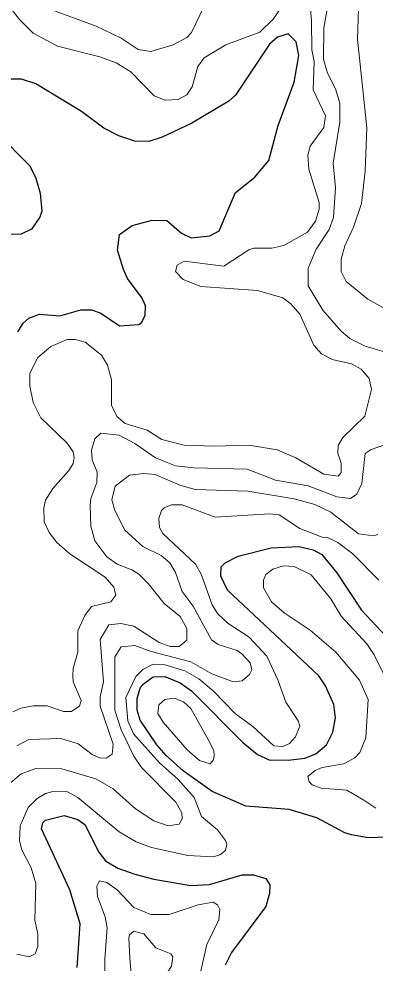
# Model space of a CAD drawing. Extents: x 577 to 602.9, y 7483.8 to 7511.6.
# Drawn here: x 599.599 to 600.307, y 7489.202 to 7491.079 of the extents above; entities that cross this region are included whole.
import ezdxf

# ---------------------------------------------------------------- set-up
doc = ezdxf.new("R2010")
doc.units = 0
doc.header["$LTSCALE"] = 0.032
doc.layers.add('1', color=7, linetype='Continuous', lineweight=25)
doc.layers.add('2', color=7, linetype='Continuous', lineweight=13)

msp = doc.modelspace()

# ---------------------------------------------------------------- linework, layer by layer
at = {"layer": '1'}
for points in [[(599.7216, 7490.5006), (599.7439, 7490.5006), (599.7614, 7490.4942), (599.7987, 7490.4688), (599.8369, 7490.4712), (599.8433, 7490.476), (599.8496, 7490.4903), (599.8504, 7490.5086), (599.8441, 7490.5237), (599.8147, 7490.5626), (599.8067, 7490.5809), (599.7948, 7490.6191), (599.7987, 7490.6501), (599.8242, 7490.6684), (599.864, 7490.6787), (599.8926, 7490.6779), (599.922, 7490.6533), (599.9411, 7490.6437), (599.9785, 7490.6477), (599.9967, 7490.658), (600.0293, 7490.7336), (600.0675, 7490.7646), (600.0953, 7490.7972), (600.1144, 7490.8672), (600.1462, 7490.9531), (600.155, 7491.0063), (600.1502, 7491.0334), (600.1343, 7491.0493), (600.1128, 7491.0429), (600.0969, 7491.0286), (600.0293, 7490.9276), (600.0158, 7490.9157), (599.9427, 7490.8719), (599.8838, 7490.8441), (599.8568, 7490.8354), (599.829, 7490.8362), (599.7972, 7490.8465), (599.7677, 7490.8616), (599.7232, 7490.895), (599.6326, 7490.9499), (599.6039, 7490.9594), (599.5737, 7490.9594)], [(599.5562, 7490.8513), (599.6198, 7490.7877), (599.6318, 7490.7646), (599.6413, 7490.7328), (599.6445, 7490.697), (599.6405, 7490.6851), (599.6238, 7490.6612), (599.6031, 7490.6509), (599.5825, 7490.6501)], [(599.5968, 7490.4569), (599.6071, 7490.4744), (599.6182, 7490.4839), (599.6397, 7490.4919), (599.6803, 7490.4887), (599.7216, 7490.5006)], [(600.3315, 7489.4518), (600.2933, 7489.451), (600.2599, 7489.4565), (600.2464, 7489.4605), (600.1908, 7489.4907), (600.1359, 7489.5074), (600.05, 7489.5138), (599.9832, 7489.5432), (599.9252, 7489.5838), (599.8918, 7489.6148), (599.8727, 7489.6354), (599.8401, 7489.6848), (599.8337, 7489.7046), (599.8337, 7489.7277), (599.8401, 7489.7484), (599.8457, 7489.7563), (599.8655, 7489.7706), (599.8886, 7489.7714), (599.9196, 7489.7587), (599.9419, 7489.7428), (600.0437, 7489.6402), (600.0731, 7489.6164), (600.0961, 7489.606), (600.1343, 7489.6052), (600.1669, 7489.6092), (600.1892, 7489.618), (600.2099, 7489.6354), (600.2226, 7489.6609), (600.2281, 7489.6895), (600.225, 7489.7158), (600.2083, 7489.7531), (600.1947, 7489.773), (600.1079, 7489.8546), (600.0134, 7489.9432), (599.9999, 7489.971), (600.0007, 7489.9893), (600.0087, 7489.9973), (600.0349, 7490.0108), (600.1001, 7490.0275), (600.155, 7490.0299), (600.1836, 7490.0235), (600.2011, 7490.014), (600.2305, 7489.9774), (600.2798, 7489.9034), (600.3395, 7489.8398)], [(599.7145, 7489.1933), (599.7208, 7489.28), (599.7001, 7489.3476), (599.6437, 7489.4685), (599.6461, 7489.4804), (599.6516, 7489.486), (599.689, 7489.4955), (599.716, 7489.4875), (599.7296, 7489.4772), (599.7574, 7489.4223), (599.7709, 7489.4048), (599.7956, 7489.3905), (599.829, 7489.3786), (599.8671, 7489.3683), (599.9403, 7489.3563), (599.9777, 7489.3579), (600.0429, 7489.377), (600.0651, 7489.377), (600.0898, 7489.3699), (600.0977, 7489.3571), (600.0969, 7489.3404), (600.0898, 7489.3142), (600.0214, 7489.2228), (600.0087, 7489.1973)]]:
    msp.add_lwpolyline(points, dxfattribs=at)
at = {"layer": '2'}
for points in [[(599.7741, 7491.198), (599.8019, 7491.1797), (599.8409, 7491.1606), (599.8624, 7491.1566), (599.9379, 7491.1566), (599.953, 7491.1511), (599.9681, 7491.1328), (599.9673, 7491.1041), (599.9419, 7491.0517), (599.9323, 7491.0421), (599.9053, 7491.0278), (599.8608, 7491.0143), (599.8361, 7491.0183), (599.8019, 7491.0405), (599.7526, 7491.0644), (599.6548, 7491.1002), (599.6222, 7491.1256), (599.6015, 7491.1574), (599.5904, 7491.2075), (599.6063, 7491.2242), (599.6357, 7491.2393), (599.6636, 7491.2409), (599.7113, 7491.2298), (599.7542, 7491.2115)], [(599.9872, 7489.6148), (599.9856, 7489.606), (599.9793, 7489.5981), (599.9578, 7489.6044), (599.9331, 7489.6259), (599.8854, 7489.6808), (599.8751, 7489.6983), (599.8767, 7489.715), (599.8886, 7489.7261), (599.9077, 7489.7285), (599.926, 7489.7213), (599.9403, 7489.7078), (599.9753, 7489.6466), (599.9864, 7489.6243)], [(599.8194, 7489.2124), (599.821, 7489.1878), (599.8154, 7489.1416), (599.8202, 7489.1162), (599.8536, 7489.0717), (599.8632, 7489.0637), (599.8767, 7489.0597), (599.8997, 7489.0677), (599.914, 7489.0955), (599.9077, 7489.1178), (599.8878, 7489.1297), (599.8783, 7489.1448), (599.883, 7489.1655), (599.9021, 7489.1957), (599.9045, 7489.214), (599.9005, 7489.2204), (599.8711, 7489.2323), (599.8473, 7489.2601), (599.8274, 7489.2649), (599.8186, 7489.2577), (599.817, 7489.2514)]]:
    msp.add_lwpolyline(points, close=True, dxfattribs=at)
for points in [[(600.147, 7491.1415), (600.1041, 7491.0787), (600.0779, 7491.0525), (600.0103, 7491.0278), (599.9673, 7491.0016), (599.9546, 7490.9841), (599.9435, 7490.9443), (599.9323, 7490.9284), (599.9156, 7490.9189), (599.8894, 7490.9173), (599.8679, 7490.926), (599.821, 7490.9737), (599.7924, 7490.992), (599.7598, 7491.0039), (599.6755, 7491.0246), (599.627, 7491.0509), (599.6007, 7491.0771), (599.565, 7491.1232)], [(599.5864, 7489.7014), (599.6023, 7489.7086), (599.627, 7489.7134), (599.6548, 7489.7134), (599.6874, 7489.7022), (599.7025, 7489.7022), (599.7192, 7489.7126), (599.7224, 7489.7237), (599.7065, 7489.7611), (599.7057, 7489.773), (599.7065, 7489.7873), (599.716, 7489.8199), (599.716, 7489.8621), (599.7296, 7489.8931), (599.7431, 7489.9106), (599.7813, 7489.9201), (599.7916, 7489.9336), (599.7876, 7489.9495), (599.7701, 7489.9694), (599.7001, 7490.0155), (599.6739, 7490.0378), (599.6588, 7490.0577), (599.6493, 7490.0792), (599.6485, 7490.107), (599.6516, 7490.1221), (599.666, 7490.1452), (599.6978, 7490.1809), (599.7065, 7490.1953), (599.7089, 7490.2072), (599.7065, 7490.2183), (599.6946, 7490.2358), (599.6421, 7490.2859), (599.627, 7490.3161), (599.6206, 7490.3487), (599.6206, 7490.375), (599.6365, 7490.406), (599.662, 7490.4274), (599.6946, 7490.4418), (599.7105, 7490.4418), (599.7304, 7490.4362), (599.763, 7490.4107), (599.7749, 7490.3909), (599.7828, 7490.3614), (599.7828, 7490.3113), (599.7932, 7490.2883), (599.8099, 7490.2748), (599.8536, 7490.2613), (599.883, 7490.243), (599.9276, 7490.2318), (599.988, 7490.2294), (600.0564, 7490.2318), (600.112, 7490.2223), (600.1494, 7490.2064), (600.2051, 7490.1738), (600.2337, 7490.1698), (600.2393, 7490.177), (600.2393, 7490.196), (600.2329, 7490.2159), (600.2337, 7490.231), (600.2425, 7490.2469), (600.2862, 7490.2891), (600.2997, 7490.3424), (600.2949, 7490.3638), (600.279, 7490.3829), (600.2599, 7490.3933), (600.2218, 7490.402), (600.2003, 7490.4131), (600.1852, 7490.4306), (600.1574, 7490.4919), (600.1391, 7490.5125), (600.1232, 7490.5245), (600.0731, 7490.5388), (599.9602, 7490.5467), (599.9252, 7490.561), (599.9101, 7490.5769), (599.9133, 7490.5897), (599.9276, 7490.5976), (600.0063, 7490.5873), (600.0556, 7490.6199), (600.0659, 7490.6231), (600.1017, 7490.6231), (600.1256, 7490.6286), (600.1725, 7490.6549), (600.1884, 7490.6771), (600.1955, 7490.701), (600.1955, 7490.7137), (600.1749, 7490.7805), (600.1733, 7490.8083), (600.178, 7490.8258), (600.2051, 7490.8632), (600.2083, 7490.8863), (600.1836, 7490.9379), (600.186, 7490.9944), (600.1812, 7491.0175), (600.1804, 7491.0747), (600.1773, 7491.1153)], [(600.2162, 7491.1248), (600.2051, 7491.0612), (600.2043, 7490.9992), (600.2122, 7490.9713), (600.2281, 7490.9403), (600.2369, 7490.9117), (600.2369, 7490.8735), (600.2234, 7490.7924), (600.2281, 7490.7431), (600.2242, 7490.6843), (600.2154, 7490.6604), (600.19, 7490.6215), (600.1741, 7490.5833), (600.1741, 7490.5483), (600.2027, 7490.4998), (600.2393, 7490.4585), (600.2568, 7490.4433), (600.287, 7490.4282), (600.3275, 7490.4163), (600.3641, 7490.4139), (600.3983, 7490.4203), (600.4269, 7490.433)], [(600.322, 7490.5054), (600.2926, 7490.5221), (600.2496, 7490.5571), (600.2393, 7490.5769), (600.2393, 7490.6016), (600.2464, 7490.6278), (600.2639, 7490.6652), (600.2798, 7490.7121), (600.287, 7490.7765), (600.2902, 7490.8624), (600.2719, 7491.0389), (600.2743, 7491.1192)], [(599.6182, 7489.6466), (599.6819, 7489.6482), (599.7168, 7489.6378), (599.7447, 7489.6164), (599.759, 7489.61), (599.7725, 7489.6092), (599.7844, 7489.6172), (599.786, 7489.637), (599.7606, 7489.7126), (599.7606, 7489.7309), (599.7669, 7489.7611), (599.7606, 7489.8454), (599.7773, 7489.874), (599.8011, 7489.8772), (599.8274, 7489.8716), (599.8775, 7489.839), (599.8997, 7489.8311), (599.9172, 7489.8311), (599.9323, 7489.8438), (599.9323, 7489.8668), (599.9196, 7489.8907), (599.8878, 7489.9169), (599.856, 7489.9567), (599.8369, 7489.975), (599.8234, 7489.9837), (599.794, 7489.9949), (599.7733, 7490.0092), (599.7494, 7490.041), (599.7415, 7490.0704), (599.7407, 7490.1118), (599.7415, 7490.1253), (599.7534, 7490.1571), (599.7542, 7490.1778), (599.7447, 7490.2024), (599.7431, 7490.2215), (599.7494, 7490.2438), (599.7614, 7490.2557), (599.798, 7490.2517), (599.829, 7490.235), (599.8703, 7490.2064), (599.9101, 7490.1905), (599.9474, 7490.1865), (600.0524, 7490.1841), (600.1089, 7490.1619), (600.1741, 7490.1507), (600.2305, 7490.1285), (600.2576, 7490.1253), (600.2703, 7490.134), (600.2806, 7490.1555), (600.287, 7490.2151), (600.2989, 7490.2231), (600.3466, 7490.2398)], [(600.3124, 7490.0537), (600.3037, 7490.0513), (600.2735, 7490.0553), (600.2186, 7490.0982), (600.1868, 7490.1134), (600.1462, 7490.1245), (600.054, 7490.1404), (599.949, 7490.1436), (599.9188, 7490.1523), (599.8695, 7490.173), (599.8473, 7490.1754), (599.8186, 7490.1722), (599.79, 7490.1499), (599.7836, 7490.1229), (599.7892, 7490.1014), (599.8091, 7490.0625), (599.8449, 7490.0299), (599.8814, 7490.0124), (599.8989, 7489.9973), (599.9101, 7489.9782), (599.9236, 7489.9408), (599.9451, 7489.9114), (599.9816, 7489.8446), (599.9952, 7489.835), (600.0325, 7489.8231), (600.0421, 7489.8167), (600.0588, 7489.7985), (600.0619, 7489.7849), (600.0572, 7489.7754), (600.0429, 7489.7627), (600.0246, 7489.7611), (599.9824, 7489.777), (599.9403, 7489.8008), (599.8616, 7489.8215), (599.829, 7489.8334), (599.8019, 7489.8303), (599.7892, 7489.8104), (599.7892, 7489.7046), (599.8019, 7489.6657), (599.8274, 7489.6132), (599.8425, 7489.5909), (599.9109, 7489.5217), (599.9228, 7489.5003), (599.9236, 7489.4883), (599.9172, 7489.478), (599.8958, 7489.4748), (599.8671, 7489.4844), (599.8306, 7489.5082), (599.786, 7489.548), (599.7518, 7489.5679), (599.6842, 7489.5877), (599.6326, 7489.5885), (599.6031, 7489.5782), (599.5825, 7489.5607)], [(599.9832, 7489.9138), (599.961, 7489.975), (599.9498, 7489.9949), (599.8846, 7490.0561), (599.8783, 7490.068), (599.8767, 7490.0855), (599.8822, 7490.1014), (599.8878, 7490.107), (599.9021, 7490.1126), (599.9236, 7490.1126), (599.9888, 7490.0887), (600.0977, 7490.0951), (600.116, 7490.0927), (600.1574, 7490.0656), (600.2019, 7490.0489), (600.2122, 7490.0481), (600.2329, 7490.0378), (600.2623, 7490.0155), (600.314, 7489.9631)], [(600.3999, 7489.6219), (600.3053, 7489.8144), (600.2902, 7489.8366), (600.2393, 7489.8915), (600.2186, 7489.9257), (600.1796, 7489.9734), (600.1462, 7489.9901), (600.1248, 7489.9917), (600.1033, 7489.9853), (600.0898, 7489.9742), (600.085, 7489.9631), (600.085, 7489.948), (600.1009, 7489.9201), (600.1264, 7489.8979), (600.178, 7489.8637), (600.2289, 7489.8199), (600.2759, 7489.7643), (600.2933, 7489.7261), (600.2886, 7489.6498), (600.2766, 7489.6203), (600.2663, 7489.61), (600.2448, 7489.5981), (600.2019, 7489.5909), (600.1876, 7489.5846), (600.1733, 7489.5726), (600.1757, 7489.5631), (600.182, 7489.5559), (600.1995, 7489.5496), (600.2504, 7489.5456), (600.2846, 7489.5257), (600.3085, 7489.5098)], [(599.5944, 7489.2196), (599.619, 7489.214), (599.631, 7489.2204), (599.6365, 7489.2347), (599.6365, 7489.2601), (599.6302, 7489.2872), (599.6326, 7489.3603), (599.623, 7489.3913), (599.6047, 7489.4271), (599.6, 7489.4446), (599.6015, 7489.4748), (599.6174, 7489.5114), (599.6349, 7489.5289), (599.6516, 7489.5392), (599.666, 7489.5432), (599.6954, 7489.5424), (599.716, 7489.5313), (599.798, 7489.4629), (599.8321, 7489.443), (599.8624, 7489.4319), (599.9347, 7489.416), (599.9848, 7489.4128), (599.9983, 7489.4168), (600.0095, 7489.4255), (600.0119, 7489.4382), (600.0095, 7489.4454), (599.9936, 7489.4669), (599.9618, 7489.4931), (599.9474, 7489.5313), (599.9156, 7489.5671), (599.8783, 7489.5997), (599.8266, 7489.6577), (599.8154, 7489.6832), (599.8115, 7489.7301), (599.8313, 7489.7714), (599.8449, 7489.7857), (599.8655, 7489.7961), (599.887, 7489.7953), (599.9284, 7489.7826), (599.9562, 7489.7667), (599.9848, 7489.7428), (600.0293, 7489.6975), (600.0635, 7489.672), (600.1057, 7489.6339), (600.1232, 7489.6323), (600.1367, 7489.6386), (600.1486, 7489.6514), (600.1574, 7489.6728), (600.1542, 7489.6832), (600.1295, 7489.7205), (600.1136, 7489.7651), (600.0914, 7489.812), (600.0564, 7489.8501), (600.015, 7489.8772), (599.9936, 7489.8971), (599.9832, 7489.9138)], [(599.5944, 7489.6339), (599.6182, 7489.6466)], [(599.7701, 7489.1345), (599.7693, 7489.21), (599.7741, 7489.2721), (599.7701, 7489.2935), (599.755, 7489.3341), (599.7534, 7489.3548), (599.759, 7489.3651), (599.7733, 7489.3619), (599.794, 7489.3476), (599.8274, 7489.3126), (599.8608, 7489.2983), (599.8973, 7489.2983), (599.9554, 7489.3174), (599.9848, 7489.3229), (599.9936, 7489.3174), (599.9983, 7489.3086), (599.996, 7489.288), (599.9721, 7489.2387), (599.9538, 7489.1575)]]:
    msp.add_lwpolyline(points, dxfattribs=at)

doc.saveas('drawing.dxf')
